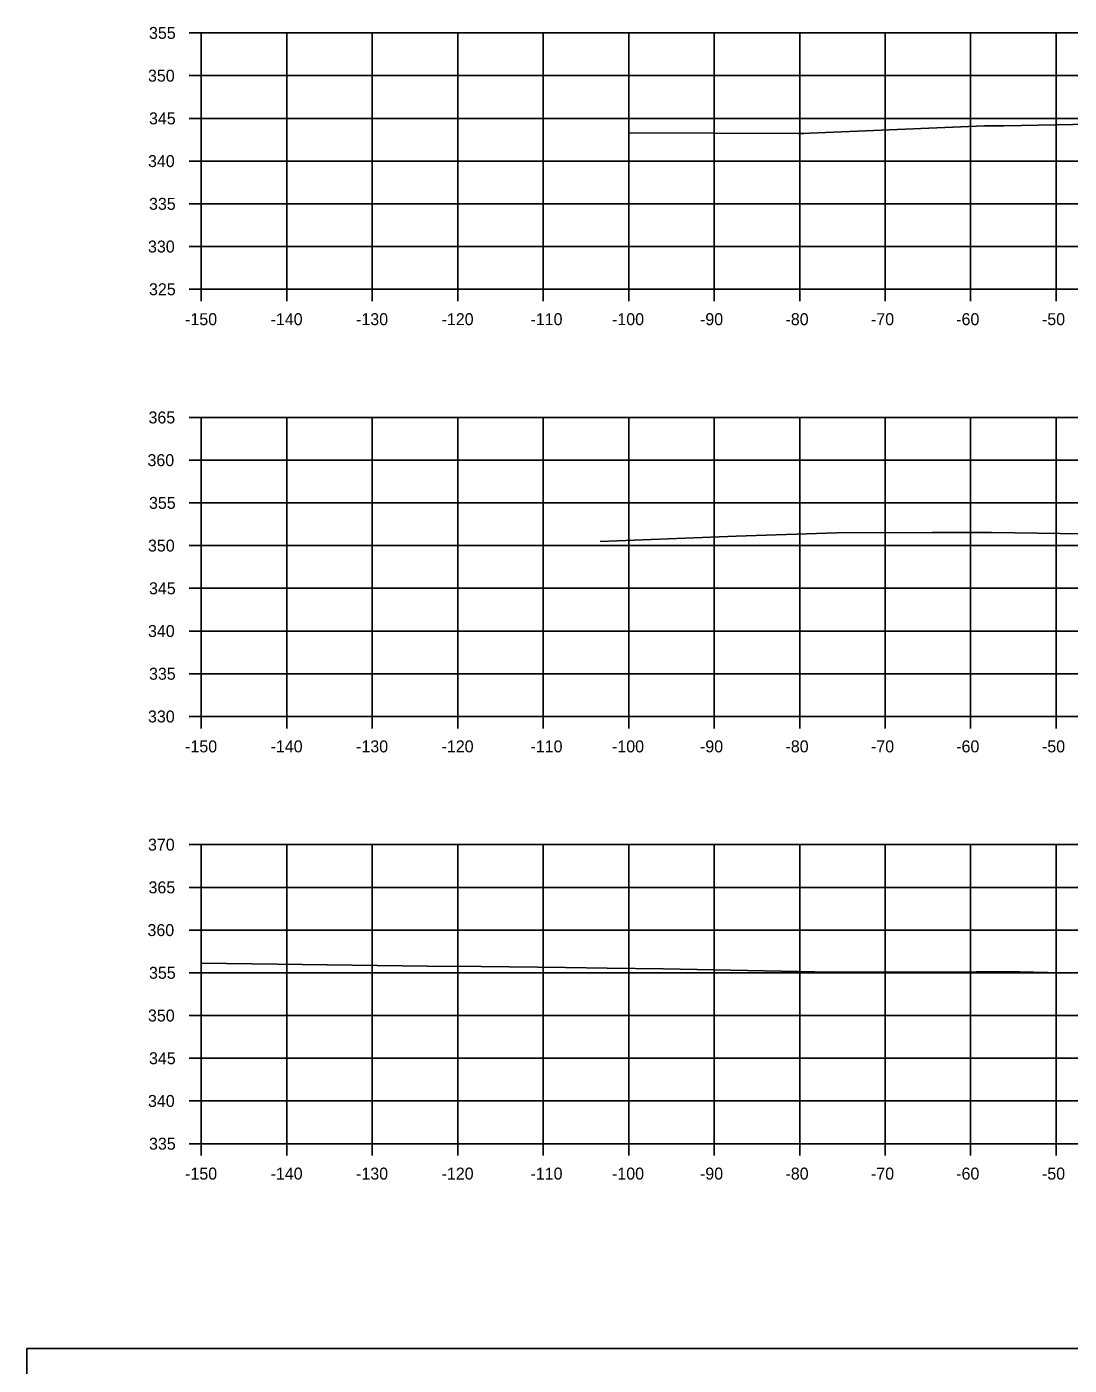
# Model space of a CAD drawing. Extents: x 1368122 to 1710785, y 373130 to 557566.
# Drawn here: x 1368518.5 to 1368640.4, y 379315.2 to 379471.8 of the extents above; entities that cross this region are included whole.
import ezdxf

# ---------------------------------------------------------------- set-up
doc = ezdxf.new("R2010")
doc.units = 0
for name, color, linetype in [('R_Axis', 7, 'Continuous'), ('R_Axis Annot', 7, 'Continuous'), ('R_Exist Surface', 7, 'Continuous'), ('R_Grid', 7, 'Continuous'), ('R_No Plot', 7, 'Continuous')]:
    doc.layers.add(name, color=color, linetype=linetype)

msp = doc.modelspace()

# ---------------------------------------------------------------- linework, layer by layer
at = {"layer": 'R_Axis'}
for p, q in [((1368537.48, 379471.11), (1368538.88, 379471.11)), ((1368538.88, 379441.11), (1368538.88, 379471.11)), ((1368537.48, 379466.11), (1368538.88, 379466.11)), ((1368537.48, 379461.11), (1368538.88, 379461.11)), ((1368537.48, 379456.11), (1368538.88, 379456.11)), ((1368537.48, 379451.11), (1368538.88, 379451.11)), ((1368537.48, 379446.11), (1368538.88, 379446.11)), ((1368537.48, 379441.11), (1368538.88, 379441.11)), ((1368538.88, 379441.11), (1368838.88, 379441.11)), ((1368538.88, 379439.71), (1368538.88, 379441.11)), ((1368548.88, 379439.71), (1368548.88, 379441.11)), ((1368558.88, 379439.71), (1368558.88, 379441.11)), ((1368568.88, 379439.71), (1368568.88, 379441.11)), ((1368578.88, 379439.71), (1368578.88, 379441.11)), ((1368588.88, 379439.71), (1368588.88, 379441.11)), ((1368598.88, 379439.71), (1368598.88, 379441.11)), ((1368608.88, 379439.71), (1368608.88, 379441.11)), ((1368618.88, 379439.71), (1368618.88, 379441.11)), ((1368628.88, 379439.71), (1368628.88, 379441.11)), ((1368638.88, 379439.71), (1368638.88, 379441.11)), ((1368537.48, 379426.11), (1368538.88, 379426.11)), ((1368538.88, 379391.11), (1368538.88, 379426.11)), ((1368537.48, 379421.11), (1368538.88, 379421.11)), ((1368537.48, 379416.11), (1368538.88, 379416.11)), ((1368537.48, 379411.11), (1368538.88, 379411.11)), ((1368537.48, 379406.11), (1368538.88, 379406.11)), ((1368537.48, 379401.11), (1368538.88, 379401.11)), ((1368537.48, 379396.11), (1368538.88, 379396.11)), ((1368537.48, 379391.11), (1368538.88, 379391.11)), ((1368538.88, 379391.11), (1368838.88, 379391.11)), ((1368538.88, 379389.71), (1368538.88, 379391.11)), ((1368548.88, 379389.71), (1368548.88, 379391.11)), ((1368558.88, 379389.71), (1368558.88, 379391.11)), ((1368568.88, 379389.71), (1368568.88, 379391.11)), ((1368578.88, 379389.71), (1368578.88, 379391.11)), ((1368588.88, 379389.71), (1368588.88, 379391.11)), ((1368598.88, 379389.71), (1368598.88, 379391.11)), ((1368608.88, 379389.71), (1368608.88, 379391.11)), ((1368618.88, 379389.71), (1368618.88, 379391.11)), ((1368628.88, 379389.71), (1368628.88, 379391.11)), ((1368638.88, 379389.71), (1368638.88, 379391.11)), ((1368537.48, 379376.11), (1368538.88, 379376.11)), ((1368538.88, 379341.11), (1368538.88, 379376.11)), ((1368537.48, 379371.11), (1368538.88, 379371.11)), ((1368537.48, 379366.11), (1368538.88, 379366.11)), ((1368537.48, 379361.11), (1368538.88, 379361.11)), ((1368537.48, 379356.11), (1368538.88, 379356.11)), ((1368537.48, 379351.11), (1368538.88, 379351.11)), ((1368537.48, 379346.11), (1368538.88, 379346.11)), ((1368537.48, 379341.11), (1368538.88, 379341.11)), ((1368538.88, 379341.11), (1368838.88, 379341.11)), ((1368538.88, 379339.71), (1368538.88, 379341.11)), ((1368548.88, 379339.71), (1368548.88, 379341.11)), ((1368558.88, 379339.71), (1368558.88, 379341.11)), ((1368568.88, 379339.71), (1368568.88, 379341.11)), ((1368578.88, 379339.71), (1368578.88, 379341.11)), ((1368588.88, 379339.71), (1368588.88, 379341.11)), ((1368598.88, 379339.71), (1368598.88, 379341.11)), ((1368608.88, 379339.71), (1368608.88, 379341.11)), ((1368618.88, 379339.71), (1368618.88, 379341.11)), ((1368628.88, 379339.71), (1368628.88, 379341.11)), ((1368638.88, 379339.71), (1368638.88, 379341.11))]:
    msp.add_line(p, q, dxfattribs=at)
at = {"layer": 'R_Exist Surface'}
for points in [[(1368588.89, 379459.4), (1368608.72, 379459.35), (1368609.35, 379459.33), (1368610.06, 379459.38), (1368630.49, 379460.23), (1368632.77, 379460.24), (1368652.91, 379460.62)], [(1368585.54, 379411.57), (1368601.45, 379412.21), (1368613.19, 379412.61), (1368624.36, 379412.66), (1368631.32, 379412.64), (1368634.06, 379412.59), (1368649.94, 379412.36)], [(1368538.88, 379362.23), (1368544.8, 379362.16), (1368565.33, 379361.9), (1368571.64, 379361.85), (1368581.49, 379361.74), (1368586.35, 379361.64), (1368592.96, 379361.57), (1368612.61, 379361.17), (1368629.54, 379361.23), (1368634.58, 379361.24), (1368639.55, 379361.11), (1368652.11, 379361.02)]]:
    msp.add_lwpolyline(points, dxfattribs=at)
at = {"layer": 'R_Grid'}
for p, q in [((1368538.88, 379471.11), (1368838.88, 379471.11)), ((1368538.88, 379441.11), (1368538.88, 379471.11)), ((1368548.88, 379441.11), (1368548.88, 379471.11)), ((1368558.88, 379441.11), (1368558.88, 379471.11)), ((1368568.88, 379441.11), (1368568.88, 379471.11)), ((1368578.88, 379441.11), (1368578.88, 379471.11)), ((1368588.88, 379441.11), (1368588.88, 379471.11)), ((1368598.88, 379441.11), (1368598.88, 379471.11)), ((1368608.88, 379441.11), (1368608.88, 379471.11)), ((1368618.88, 379441.11), (1368618.88, 379471.11)), ((1368628.88, 379441.11), (1368628.88, 379471.11)), ((1368638.88, 379441.11), (1368638.88, 379471.11)), ((1368538.88, 379466.11), (1368838.88, 379466.11)), ((1368538.88, 379461.11), (1368838.88, 379461.11)), ((1368538.88, 379456.11), (1368838.88, 379456.11)), ((1368538.88, 379451.11), (1368838.88, 379451.11)), ((1368538.88, 379446.11), (1368838.88, 379446.11)), ((1368538.88, 379441.11), (1368838.88, 379441.11)), ((1368538.88, 379426.11), (1368838.88, 379426.11)), ((1368538.88, 379391.11), (1368538.88, 379426.11)), ((1368548.88, 379391.11), (1368548.88, 379426.11)), ((1368558.88, 379391.11), (1368558.88, 379426.11)), ((1368568.88, 379391.11), (1368568.88, 379426.11)), ((1368578.88, 379391.11), (1368578.88, 379426.11)), ((1368588.88, 379391.11), (1368588.88, 379426.11)), ((1368598.88, 379391.11), (1368598.88, 379426.11)), ((1368608.88, 379391.11), (1368608.88, 379426.11)), ((1368618.88, 379391.11), (1368618.88, 379426.11)), ((1368628.88, 379391.11), (1368628.88, 379426.11)), ((1368638.88, 379391.11), (1368638.88, 379426.11)), ((1368538.88, 379421.11), (1368838.88, 379421.11)), ((1368538.88, 379416.11), (1368838.88, 379416.11)), ((1368538.88, 379411.11), (1368838.88, 379411.11)), ((1368538.88, 379406.11), (1368838.88, 379406.11)), ((1368538.88, 379401.11), (1368838.88, 379401.11)), ((1368538.88, 379396.11), (1368838.88, 379396.11)), ((1368538.88, 379391.11), (1368838.88, 379391.11)), ((1368538.88, 379376.11), (1368838.88, 379376.11)), ((1368538.88, 379341.11), (1368538.88, 379376.11)), ((1368548.88, 379341.11), (1368548.88, 379376.11)), ((1368558.88, 379341.11), (1368558.88, 379376.11)), ((1368568.88, 379341.11), (1368568.88, 379376.11)), ((1368578.88, 379341.11), (1368578.88, 379376.11)), ((1368588.88, 379341.11), (1368588.88, 379376.11)), ((1368598.88, 379341.11), (1368598.88, 379376.11)), ((1368608.88, 379341.11), (1368608.88, 379376.11)), ((1368618.88, 379341.11), (1368618.88, 379376.11)), ((1368628.88, 379341.11), (1368628.88, 379376.11)), ((1368638.88, 379341.11), (1368638.88, 379376.11)), ((1368538.88, 379371.11), (1368838.88, 379371.11)), ((1368538.88, 379366.11), (1368838.88, 379366.11)), ((1368538.88, 379361.11), (1368838.88, 379361.11)), ((1368538.88, 379356.11), (1368838.88, 379356.11)), ((1368538.88, 379351.11), (1368838.88, 379351.11)), ((1368538.88, 379346.11), (1368838.88, 379346.11)), ((1368538.88, 379341.11), (1368838.88, 379341.11))]:
    msp.add_line(p, q, dxfattribs=at)
at = {"layer": 'R_No Plot'}
msp.add_line((1368518.48, 379317.13), (1368851.81, 379317.13), dxfattribs=at)
msp.add_lwpolyline([(1368518.47, 379317.13), (1368851.81, 379317.13), (1368851.81, 379103.79), (1368518.47, 379103.79)], close=True, dxfattribs=at)

# ---------------------------------------------------------------- texts
at = {"layer": 'R_Axis Annot'}
for s, p in [('355', (1368532.77, 379470.41)), ('350', (1368532.65, 379465.41)), ('345', (1368532.77, 379460.41)), ('340', (1368532.65, 379455.41)), ('335', (1368532.77, 379450.41)), ('330', (1368532.65, 379445.41)), ('325', (1368532.77, 379440.41)), ('-150', (1368536.99, 379436.91)), ('-140', (1368546.99, 379436.91)), ('-130', (1368556.99, 379436.91)), ('-120', (1368566.99, 379436.91)), ('-110', (1368577.39, 379436.91)), ('-100', (1368586.93, 379436.91)), ('-90', (1368597.22, 379436.91)), ('-80', (1368607.22, 379436.91)), ('-70', (1368617.22, 379436.91)), ('-60', (1368627.19, 379436.91)), ('-50', (1368637.22, 379436.91)), ('365', (1368532.71, 379425.41)), ('360', (1368532.59, 379420.41)), ('355', (1368532.77, 379415.41)), ('350', (1368532.65, 379410.41)), ('345', (1368532.77, 379405.41)), ('340', (1368532.65, 379400.41)), ('335', (1368532.77, 379395.41)), ('330', (1368532.65, 379390.41)), ('-150', (1368536.99, 379386.91)), ('-140', (1368546.99, 379386.91)), ('-130', (1368556.99, 379386.91)), ('-120', (1368566.99, 379386.91)), ('-110', (1368577.39, 379386.91)), ('-100', (1368586.93, 379386.91)), ('-90', (1368597.22, 379386.91)), ('-80', (1368607.22, 379386.91)), ('-70', (1368617.22, 379386.91)), ('-60', (1368627.19, 379386.91)), ('-50', (1368637.22, 379386.91)), ('370', (1368532.65, 379375.41)), ('365', (1368532.71, 379370.41)), ('360', (1368532.59, 379365.41)), ('355', (1368532.77, 379360.41)), ('350', (1368532.65, 379355.41)), ('345', (1368532.77, 379350.41)), ('340', (1368532.65, 379345.41)), ('335', (1368532.77, 379340.41)), ('-150', (1368536.99, 379336.91)), ('-140', (1368546.99, 379336.91)), ('-130', (1368556.99, 379336.91)), ('-120', (1368566.99, 379336.91)), ('-110', (1368577.39, 379336.91)), ('-100', (1368586.93, 379336.91)), ('-90', (1368597.22, 379336.91)), ('-80', (1368607.22, 379336.91)), ('-70', (1368617.22, 379336.91)), ('-60', (1368627.19, 379336.91)), ('-50', (1368637.22, 379336.91))]:
    msp.add_text(s, height=1.4, dxfattribs=at).set_placement(p)

doc.saveas('drawing.dxf')
